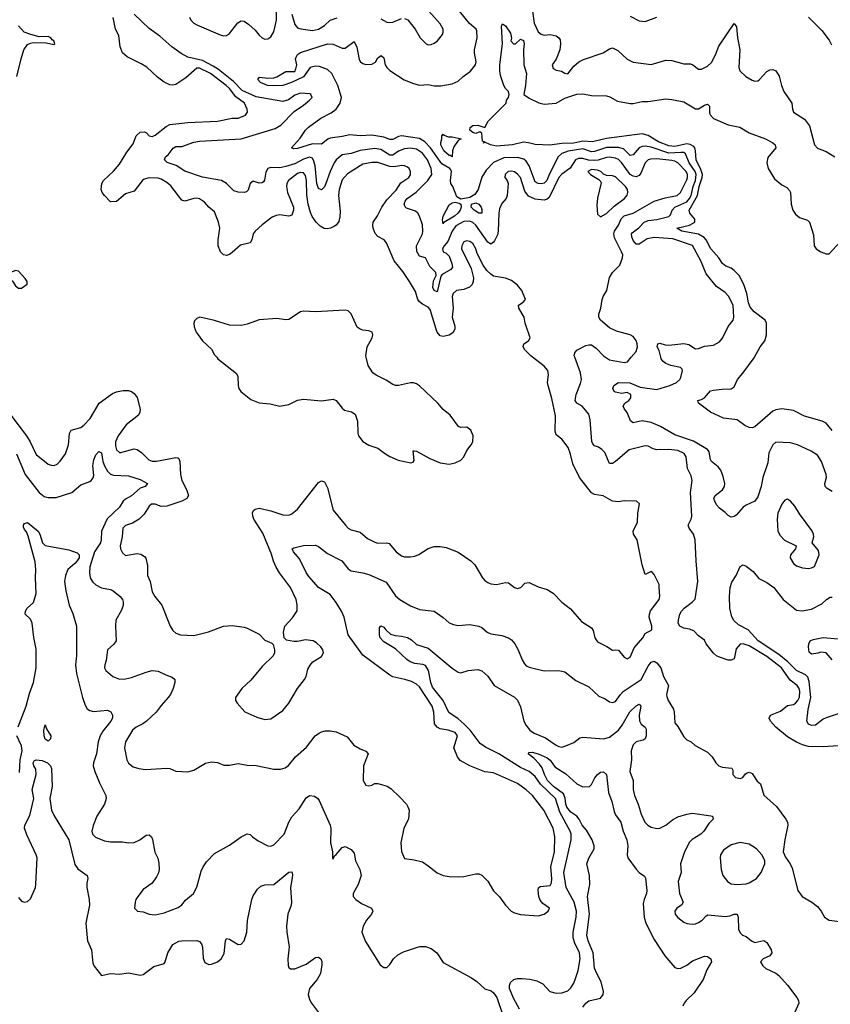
# Model space of a CAD drawing. Header units: inches. Extents: x 1384664 to 1536621, y 460766 to 646467.
# Tile 479 of 488: x 1451398 to 1456857, y 635643 to 642273. Entities that reach past the tile are written whole.
import ezdxf

# ---------------------------------------------------------------- set-up
doc = ezdxf.new("R2010")
doc.units = ezdxf.units.IN
doc.header["$MEASUREMENT"] = 0
doc.layers.add('B4653', color=7, linetype='Continuous')
doc.layers.add('B4654', color=7, linetype='Continuous')

msp = doc.modelspace()

# ---------------------------------------------------------------- linework, layer by layer
at = {"layer": 'B4653', "color": 5}
for points, elevation in [([(1451337.3, 639610), (1451443.9, 639470), (1451469.6, 639429.6), (1451510, 639345.5), (1451590, 639280.9), (1451610, 639272.8), (1451630, 639271.5), (1451650, 639280.3), (1451670, 639299.6), (1451706, 639350), (1451726.1, 639410), (1451732.7, 639487.3), (1451743.6, 639510), (1451810, 639527.6), (1451830, 639542), (1451872.9, 639587.1), (1451934.3, 639690), (1452023.4, 639756.6), (1452050, 639766.9), (1452095.1, 639775.1), (1452130, 639776.5), (1452150.6, 639770), (1452170, 639754.9), (1452188.9, 639728.9), (1452208.9, 639650), (1452207.2, 639630), (1452197.6, 639610), (1452116, 639544), (1452061, 639470), (1452042.6, 639430), (1452042.6, 639402.6), (1452050, 639376.9), (1452070, 639359.4), (1452079.4, 639359.4), (1452170, 639383), (1452190, 639378), (1452218.7, 639358.7), (1452268.2, 639310), (1452290, 639300.9), (1452319.4, 639300.6), (1452450, 639326), (1452463.4, 639323.4), (1452470, 639319.1), (1452477.4, 639297.4), (1452481.4, 639210), (1452490.1, 639170), (1452521.8, 639110), (1452534, 639070), (1452523.1, 639050), (1452490.4, 639030), (1452390, 638998.4), (1452350, 638995.7), (1452310, 639009.8), (1452286.4, 639010), (1452270, 638996.3), (1452236, 638944), (1452203.1, 638910), (1452156.8, 638883.2), (1452111.7, 638868.3), (1452092.7, 638850), (1452087.3, 638790), (1452073.6, 638730), (1452076, 638710), (1452090, 638683.8), (1452110, 638666), (1452190, 638678), (1452214.9, 638674.9), (1452239.6, 638659.6), (1452246.8, 638646.8), (1452258.5, 638598.5), (1452259.5, 638530), (1452275.8, 638490), (1452290, 638421), (1452308.2, 638390), (1452355.5, 638330), (1452412.2, 638190), (1452430, 638160.5), (1452450, 638142), (1452482, 638130), (1452570, 638126.4), (1452670, 638150.3), (1452770, 638190.3), (1452830, 638194), (1452910, 638182.4), (1452930, 638174.9), (1453010, 638134.9), (1453050, 638096), (1453095.3, 638075.3), (1453106, 638066), (1453114.8, 638030), (1453113.4, 638010), (1453104, 637990), (1453030, 637918.4), (1452954.1, 637825.9), (1452893.4, 637770), (1452851, 637710), (1452850.8, 637690), (1452862.8, 637670), (1452913.3, 637613.3), (1452995.9, 637575.9), (1453050, 637561.1), (1453090, 637565.7), (1453170, 637622), (1453209.7, 637670), (1453270, 637770.6), (1453315.6, 637830), (1453327.3, 637850), (1453339.6, 637900.4), (1453353.3, 637926.7), (1453373.2, 637950), (1453430, 637986), (1453444, 638010), (1453439, 638030), (1453425.2, 638050), (1453397.7, 638077.7), (1453375.3, 638090), (1453323, 638097), (1453270, 638085.1), (1453245.4, 638085.4), (1453196, 638096), (1453179, 638110), (1453175.1, 638150), (1453183.7, 638190), (1453235.3, 638244.7), (1453266.3, 638293.7), (1453266.3, 638333.7), (1453259.4, 638370), (1453220.9, 638450), (1453147.5, 638547.5), (1453125.9, 638585.9), (1453107.4, 638627.4), (1453094.5, 638674.5), (1453034.7, 638814.7), (1452974.3, 638910), (1452967.1, 638930), (1452966.5, 638953.5), (1452972.1, 638967.9), (1452982.8, 638977.2), (1453010, 638984), (1453090, 638965.8), (1453170, 638938.5), (1453210, 638937.4), (1453230, 638944.9), (1453270, 638976.5), (1453410, 639157.1), (1453430, 639168.2), (1453450, 639162), (1453470, 639120.7), (1453510.2, 638970), (1453591.2, 638870), (1453610, 638850.2), (1453630, 638837.5), (1453690, 638822.8), (1453739.7, 638779.7), (1453790, 638754.2), (1453810, 638748.7), (1453870, 638750.1), (1453885.9, 638745.9), (1453933.6, 638690), (1453970, 638663.5), (1453990, 638656.2), (1454030, 638655.6), (1454059.2, 638660.8), (1454087.1, 638672.9), (1454150, 638712.7), (1454190, 638724.9), (1454230, 638726.7), (1454270, 638718.4), (1454350, 638688.5), (1454435.5, 638630), (1454462.5, 638602.5), (1454515.1, 638515.1), (1454530, 638497.3), (1454550, 638483.8), (1454570, 638475.5), (1454610, 638470.6), (1454670, 638483), (1454690, 638480.7), (1454730, 638450.8), (1454750, 638444), (1454774, 638450), (1454800.9, 638479.1), (1454830, 638484), (1454890, 638453.4), (1454950, 638435.5), (1454990, 638412.7), (1455050.3, 638350.3), (1455107.1, 638307.1), (1455180.7, 638220.7), (1455250, 638179.1), (1455259.9, 638159.9), (1455272.2, 638110), (1455290, 638083), (1455352.9, 638052.9), (1455390, 638027.3), (1455410, 638030.7), (1455430, 638027.3), (1455470, 637980.7), (1455490, 637970.6), (1455510, 637980.7), (1455535.8, 638044.2), (1455594, 638110), (1455610, 638141), (1455655.6, 638164.4), (1455655.8, 638190), (1455637.4, 638250), (1455639.7, 638270), (1455646.2, 638293.8), (1455703.7, 638370), (1455709.2, 638390), (1455705.6, 638454.4), (1455703.7, 638470), (1455690, 638502), (1455670, 638538), (1455654.6, 638554.6), (1455650, 638558), (1455610, 638538), (1455590, 638602), (1455557.1, 638770), (1455532.6, 638810), (1455529.7, 638830), (1455559.6, 638890), (1455562, 638950), (1455572.9, 639012.9), (1455551.9, 639031.9), (1455470, 639034), (1455430, 639027.2), (1455390, 639031.8), (1455327.6, 639067.6), (1455270, 639076.4), (1455250, 639088.2), (1455168.6, 639190), (1455123.1, 639283.1), (1455107.5, 639347.5), (1455091.4, 639391.4), (1455048.1, 639448.1), (1455010, 639476.9), (1455003.5, 639503.5), (1455005.6, 639605.6), (1454982.7, 639722.7), (1454956.3, 639810), (1454953.3, 639830), (1454958.9, 639881.1), (1454954.3, 639910), (1454930, 639940.2), (1454852.4, 640000)], 780), ([(1452724.6, 640000), (1452733, 639990), (1452857.3, 639890), (1452867.7, 639870), (1452868.5, 639810), (1452874, 639790), (1452888.4, 639768.4), (1452955.2, 639715.2), (1453010, 639692.8), (1453085.6, 639685.6), (1453150, 639671.5), (1453210, 639682.3), (1453270, 639710.3), (1453310, 639718.4), (1453430, 639705.8), (1453510, 639717.6), (1453530, 639709), (1453570, 639656.9), (1453584.7, 639644.7), (1453633, 639633), (1453656.5, 639616.5), (1453674, 639570), (1453674.3, 639490), (1453680.2, 639470), (1453710, 639432), (1453750, 639407.6), (1453810, 639388.4), (1453854, 639354), (1453891.5, 639331.5), (1453947.7, 639307.8), (1454031.7, 639288.3), (1454047, 639293), (1454055.1, 639304.9), (1454048.7, 639370), (1454054, 639370), (1454070, 639368), (1454159.1, 639319.1), (1454230, 639288.7), (1454290, 639280.6), (1454330, 639289.2), (1454370, 639308), (1454389.7, 639330), (1454408.5, 639371.5), (1454439.5, 639410), (1454449.5, 639430), (1454452, 639470), (1454436, 639510), (1454410, 639529.3), (1454370, 639526), (1454352.7, 639532.7), (1454298, 639610), (1454250, 639647.8), (1454213.8, 639690), (1454090, 639808.3), (1454070, 639821.1), (1454050, 639828.2), (1454030, 639828.2), (1453950, 639809.6), (1453930, 639809.6), (1453910, 639816.2), (1453866.1, 639846.1), (1453798.6, 639878.6), (1453775.7, 639895.7), (1453743.8, 639943.8), (1453731.9, 640000)], 820), ([(1456910, 637383.9), (1456810, 637376.3), (1456710, 637380.3), (1456670, 637390.6), (1456630, 637407.3), (1456570, 637443.4), (1456489.4, 637509.4), (1456453.7, 637550), (1456444.8, 637570), (1456454.5, 637590), (1456521.8, 637618.2), (1456570, 637656.1), (1456610, 637661.6), (1456623.5, 637670), (1456639.5, 637690), (1456648.9, 637711.1), (1456652.4, 637750), (1456647.6, 637770), (1456633.7, 637790), (1456586.4, 637826.4), (1456529.4, 637910), (1456430, 637985), (1456310, 638058), (1456270, 638070.8), (1456250, 638068.2), (1456222.6, 638037.4), (1456210, 637969.6), (1456190, 637960.5), (1456170, 637960.5), (1456110, 637980.9), (1456090, 637989.8), (1456070, 638008.5), (1456020.4, 638070), (1456010, 638095.1), (1455970, 638123.5), (1455938.6, 638158.6), (1455910, 638169.9), (1455870, 638175.6), (1455843.1, 638190), (1455833.6, 638210), (1455833.8, 638230), (1455844.8, 638270), (1455855.3, 638290), (1455873.3, 638310), (1455927.8, 638350), (1455948.2, 638371.8), (1455965.4, 638490), (1455952.8, 638630), (1455948.2, 638770), (1455935.8, 638810), (1455906.9, 638850), (1455900.5, 638870), (1455920.8, 638910), (1455925.3, 638930), (1455915.2, 639090), (1455927.4, 639170), (1455921.3, 639201.3), (1455895.9, 639250), (1455886.2, 639330), (1455872.2, 639352.2), (1455830, 639373), (1455770, 639379.9), (1455690, 639377.8), (1455663.9, 639383.9), (1455630, 639400.8), (1455610, 639402.9), (1455503.6, 639376.4), (1455410, 639297.6), (1455390, 639284.4), (1455370, 639285.1), (1455338, 639358), (1455319.1, 639379.1), (1455295.1, 639395.1), (1455270, 639403.5), (1455257.6, 639417.6), (1455251.9, 639431.9), (1455239.8, 639579.8), (1455230, 639617), (1455186, 639670), (1455149.6, 639690), (1455138.4, 639710), (1455144.8, 639750), (1455175.6, 639824.4), (1455181.3, 639850), (1455174.8, 639894.8), (1455135.9, 640000)], 760), ([(1455343.7, 640000), (1455370, 639981.8), (1455470, 639964.9), (1455492, 639970), (1455517.1, 640000)], 760), ([(1456870, 639095.7), (1456836.2, 639116.2), (1456823.1, 639130), (1456819.8, 639150), (1456831.6, 639190), (1456828.9, 639210), (1456798.3, 639298.3), (1456770, 639341.7), (1456728.1, 639368.1), (1456636.2, 639410), (1456590, 639424.1), (1456490, 639427.6), (1456470, 639409.6), (1456443.1, 639356.9), (1456435.8, 639290), (1456402.9, 639190), (1456390.8, 639130), (1456370, 639060.7), (1456350, 639031.6), (1456290, 639005.1), (1456270, 638989.6), (1456224.2, 638935.8), (1456210, 638926.9), (1456190, 638924.4), (1456170, 638933.6), (1456150, 638955.1), (1456110, 638983.6), (1456090, 639005.6), (1456078.5, 639030), (1456073.5, 639050), (1456081.1, 639070), (1456132.3, 639107.7), (1456144.8, 639130), (1456147.5, 639150), (1456136.1, 639196.1), (1456119.2, 639239.2), (1456102.7, 639262.7), (1456058, 639298), (1456050.7, 639310.7), (1456042.5, 639362.5), (1456030, 639379.7), (1455935.8, 639435.8), (1455810, 639477), (1455713.1, 639533.1), (1455650, 639561.6), (1455590, 639571.6), (1455530, 639558.3), (1455511, 639571), (1455490, 639627), (1455471.5, 639650), (1455462.9, 639670), (1455472.7, 639690), (1455501.2, 639710), (1455513.8, 639726.2), (1455513.2, 639750), (1455490, 639762), (1455450, 639756.4), (1455410, 639764.4), (1455402.3, 639770), (1455391.8, 639790), (1455400.2, 639810), (1455430, 639830.1), (1455507.3, 639827.3), (1455577.6, 639797.6), (1455690, 639783.5), (1455776.9, 639810), (1455820.5, 639830), (1455843.6, 639850), (1455850, 639862.8), (1455862.9, 639910), (1455859.3, 639919.3), (1455849, 639930), (1455783.6, 639943.6), (1455750, 639958.1), (1455731.9, 639971.9), (1455718.5, 639990), (1455716, 640000)], 740), ([(1456870, 639507), (1456830, 639556.2), (1456802, 639570), (1456682.4, 639602.4), (1456610, 639640.5), (1456530, 639652.9), (1456490, 639646.8), (1456470, 639636.5), (1456350, 639531), (1456330, 639525.3), (1456310, 639526.9), (1456280.8, 639540.7), (1456230, 639577.6), (1456138, 639590), (1456050, 639629.8), (1455969.4, 639690), (1455964, 639710), (1455990, 639716.1), (1456010, 639727.4), (1456050, 639772.9), (1456070, 639779.4), (1456130, 639786), (1456190, 639787.4), (1456210, 639801.6), (1456231.3, 639850), (1456268, 639892), (1456344.4, 639995.6), (1456346.8, 640000)], 720), ([(1451375.7, 639350), (1451434, 639210), (1451530, 639088.4), (1451563.5, 639063.5), (1451590, 639055.4), (1451643.3, 639056.7), (1451749.7, 639090.3), (1451810, 639140.4), (1451870, 639162.4), (1451879.5, 639170), (1451892.3, 639187.7), (1451896.4, 639203.6), (1451891.2, 639270), (1451897.3, 639310), (1451910, 639343.1), (1451930, 639364.7), (1451950, 639355.8), (1451958.2, 639298.2), (1451968.1, 639270), (1451990, 639233.4), (1452010, 639213.2), (1452030, 639206.2), (1452130, 639202.4), (1452210, 639177.8), (1452259.3, 639150), (1452244, 639130), (1452210, 639119.1), (1452152.1, 639067.9), (1452110, 639043.7), (1452095.8, 639030), (1452069.5, 638990), (1451987.1, 638912.9), (1451949.1, 638830), (1451947.5, 638770), (1451941.5, 638750), (1451902.9, 638690), (1451871.4, 638590), (1451867.4, 638550), (1451870.1, 638530.1), (1451875.2, 638510), (1451890, 638486), (1451910, 638468.4), (1451950, 638447.2), (1452010, 638436.5), (1452027.3, 638427.3), (1452073.7, 638390), (1452090.3, 638370), (1452095.6, 638350), (1452094.3, 638330), (1452083.4, 638296.6), (1452046, 638230), (1452042.6, 638190), (1452048.5, 638090), (1452032.8, 638067.2), (1451989.2, 638030), (1451981.4, 637958.6), (1451970.6, 637930), (1451968.9, 637908.9), (1451979.1, 637890), (1452025.5, 637850), (1452070, 637832.2), (1452110, 637834.6), (1452150, 637843.6), (1452250, 637880.7), (1452291.3, 637891.3), (1452330, 637887.2), (1452381.6, 637861.6), (1452425.7, 637845.7), (1452443, 637830), (1452442.6, 637810), (1452431, 637769), (1452413.1, 637730), (1452398.7, 637710), (1452350, 637655.8), (1452317.6, 637610), (1452252.6, 637550), (1452227.9, 637532.1), (1452182, 637510), (1452156.9, 637490), (1452110.2, 637410), (1452103.6, 637370), (1452119, 637290), (1452130, 637266.7), (1452162.5, 637242.5), (1452201, 637230), (1452244.6, 637224.6), (1452390, 637234), (1452410, 637230.4), (1452450, 637212.9), (1452530, 637208.8), (1452570, 637220.3), (1452650, 637266.4), (1452690, 637276.3), (1452730, 637270.7), (1452773, 637253), (1452810, 637254), (1452870, 637264), (1452930, 637253.4), (1452991.1, 637251.1), (1453110, 637226), (1453154.3, 637225.7), (1453185.1, 637234.9), (1453208.2, 637251.8), (1453256.2, 637310), (1453330, 637374.9), (1453387.4, 637450), (1453410, 637467.8), (1453430, 637478.9), (1453455.6, 637484.4), (1453490, 637485.8), (1453530, 637478), (1453603.9, 637443.9), (1453649.1, 637389.1), (1453690, 637364.4), (1453728.2, 637348.2), (1453744, 637330), (1453712.9, 637250), (1453710.5, 637150.5), (1453730, 637118.8), (1453750, 637114), (1453770, 637118.8), (1453790, 637130.8), (1453810, 637130.8), (1453872.4, 637112.4), (1453897, 637097), (1453958.5, 637038.5), (1454003.1, 636990), (1454012.9, 636972.9), (1454020.4, 636950), (1454016.3, 636890), (1453984.9, 636830), (1453965.7, 636730), (1453970, 636671.3), (1453990, 636624.9), (1454055.8, 636615.8), (1454110, 636602), (1454150, 636576.3), (1454210, 636527.7), (1454250.6, 636510.6), (1454290, 636503), (1454350, 636502.4), (1454390, 636504.9), (1454470, 636521.6), (1454490, 636521.6), (1454510, 636513.4), (1454550, 636473.4), (1454588.5, 636408.5), (1454630, 636368), (1454670, 636310.6), (1454708, 636270), (1454730, 636258.4), (1454770, 636248.9), (1454890, 636238), (1454930, 636250.4), (1454956.2, 636270), (1454965.6, 636290), (1454922.2, 636322.2), (1454904, 636344), (1454894.6, 636370), (1454889, 636411), (1454892.2, 636427.8), (1454903.1, 636436.9), (1454970, 636444), (1454979.2, 636460.8), (1454981.5, 636490), (1454974.3, 636570), (1454998.8, 636670), (1455002.7, 636770), (1454989.8, 636830), (1454927.9, 636950), (1454850.8, 637050), (1454810, 637088.1), (1454750, 637129.8), (1454590, 637202.6), (1454530, 637209.6), (1454428.8, 637248.8), (1454364.4, 637284.4), (1454345.6, 637310), (1454322.9, 637370), (1454347.1, 637450), (1454330, 637472.6), (1454283.7, 637490), (1454230, 637499.2), (1454210, 637508.3), (1454200.2, 637520.2), (1454192.7, 637532.7), (1454186.4, 637610), (1454175.2, 637650), (1454090, 637779.9), (1454070, 637798.8), (1454036.3, 637816.3), (1453991.3, 637831.3), (1453910, 637849.3), (1453890, 637858.4), (1453710, 637995.3), (1453609.8, 638130), (1453584, 638250), (1453566.1, 638290), (1453529.5, 638349.5), (1453490, 638401.8), (1453410, 638448.7), (1453344.9, 638524.9), (1453327.4, 638550), (1453282.4, 638642.4), (1453241.6, 638690), (1453233.2, 638710), (1453243.3, 638716.7), (1453310, 638732.3), (1453390, 638734.4), (1453410, 638724.9), (1453470, 638679.6), (1453568.4, 638628.4), (1453610, 638576.4), (1453630, 638561.3), (1453710, 638548.5), (1453750, 638536.9), (1453865.2, 638485.2), (1453930, 638394.4), (1453959.1, 638370), (1454030, 638326.3), (1454090, 638302), (1454190, 638290.4), (1454250, 638248.2), (1454290, 638212.9), (1454319.6, 638199.6), (1454350, 638194), (1454430, 638199.6), (1454490, 638190.2), (1454510, 638180.9), (1454547.2, 638150), (1454570, 638137.8), (1454646.2, 638126.2), (1454690.9, 638110.9), (1454710, 638096.5), (1454732.7, 638070), (1454753.8, 638033.8), (1454782.3, 637962.3), (1454796.7, 637936.7), (1454810, 637923.1), (1454830, 637914), (1454930, 637889.1), (1455030, 637890.6), (1455070, 637882), (1455142.6, 637822.6), (1455230, 637780.3), (1455297.8, 637717.8), (1455341.2, 637701.2), (1455370, 637680.4), (1455390, 637675.3), (1455410, 637681.1), (1455443.7, 637730), (1455462.9, 637750), (1455584.1, 637830), (1455630, 637920.3), (1455650, 637947.9), (1455670, 637953.6), (1455690, 637943.6), (1455715.5, 637910), (1455733.5, 637850), (1455767.8, 637790), (1455754.5, 637730), (1455755.8, 637715.8), (1455765.2, 637690), (1455800.9, 637630), (1455806.3, 637610), (1455810, 637538), (1455830, 637514.8), (1455870, 637444), (1455890, 637424.9), (1455921, 637410), (1455946.9, 637386.9), (1456030, 637340.7), (1456061, 637310), (1456086.8, 637270), (1456106, 637250), (1456130, 637240.7), (1456194, 637234), (1456199.8, 637219.8), (1456201, 637190), (1456218, 637170), (1456250, 637162.8), (1456268, 637170), (1456285.6, 637194.4), (1456298, 637202), (1456310, 637206), (1456330, 637198), (1456365.8, 637145.8), (1456387.3, 637127.3), (1456410.7, 637050.7), (1456495.6, 636975.6), (1456557.6, 636890), (1456568.4, 636870), (1456570.3, 636850), (1456550.3, 636750), (1456540.5, 636670), (1456555.2, 636635.2), (1456586.8, 636590), (1456601.1, 636561.1), (1456639.1, 636410), (1456667.7, 636370), (1456733, 636330), (1456770, 636301.6), (1456796.4, 636270), (1456819.1, 636230), (1456850, 636210.5), (1456937.6, 636197.6)], 760), ([(1451388.2, 637511.8), (1451441.1, 637650), (1451463.6, 637736.4), (1451490.4, 637810), (1451509.8, 637910), (1451510, 638035.3), (1451492.7, 638112.7), (1451481.9, 638210), (1451470, 638237), (1451434.2, 638270), (1451436.5, 638290), (1451449.2, 638310), (1451490.4, 638349.6), (1451509.4, 638410), (1451504.4, 638515.6), (1451507.2, 638570), (1451501.5, 638621.5), (1451455.1, 638795.1), (1451444.1, 638824.1), (1451430, 638840.7), (1451424.2, 638855.8), (1451423, 638870), (1451430, 638880.5), (1451450, 638886.4), (1451521.6, 638830), (1451533.4, 638810), (1451551.8, 638750), (1451570, 638733.1), (1451730, 638704.2), (1451784, 638684), (1451797.7, 638670), (1451798.1, 638650), (1451786.1, 638630), (1451770, 638610.6), (1451722.3, 638570), (1451706.2, 638530), (1451699.6, 638490), (1451707.8, 638427.8), (1451732.2, 638330), (1451755.6, 638275.6), (1451781.5, 638190), (1451779.7, 637990), (1451773.8, 637930), (1451781.5, 637870), (1451820.2, 637710), (1451838.2, 637658.2), (1451853, 637633), (1451870, 637620.5), (1451894.6, 637614.6), (1451990, 637623.1), (1452012.6, 637612.6), (1452022.4, 637590), (1452022, 637570), (1452011.6, 637550), (1451957.7, 637482.3), (1451940.2, 637450), (1451926.7, 637410), (1451915.8, 637330), (1451894.9, 637270), (1451892.9, 637250), (1451904.2, 637210), (1451934.5, 637134.5), (1451978, 637050), (1451980.5, 637030), (1451968.4, 636990), (1451918.4, 636910), (1451891.9, 636848.1), (1451884.9, 636810), (1451888.4, 636790), (1451907.7, 636767.7), (1451970, 636743), (1452010, 636737.1), (1452090, 636738.4), (1452130.4, 636730.4), (1452170, 636732.2), (1452206.6, 636750), (1452250, 636781.6), (1452270, 636784.9), (1452284.9, 636770), (1452293, 636753), (1452308.5, 636668.5), (1452328.1, 636628.1), (1452334.7, 636594.7), (1452337.4, 636550), (1452332.3, 636527.7), (1452319.1, 636500.9), (1452290, 636459.3), (1452230, 636416), (1452193.4, 636370), (1452180.7, 636350), (1452174.8, 636330), (1452171.3, 636290), (1452190.9, 636270.9), (1452230, 636264.9), (1452270, 636250.5), (1452310, 636246), (1452370, 636259.3), (1452464.4, 636295.6), (1452490, 636314), (1452515.3, 636344.7), (1452569.3, 636390), (1452590, 636431), (1452621, 636539), (1452634.2, 636570), (1452656.4, 636603.6), (1452710, 636658), (1452810, 636714.3), (1452890, 636770.3), (1452930, 636790.5), (1452950, 636787.7), (1452965.5, 636770), (1453003, 636743), (1453070, 636710.2), (1453090, 636707.9), (1453110, 636716.5), (1453180.3, 636790), (1453209.9, 636870), (1453230, 636905.7), (1453280.4, 636959.6), (1453327.3, 637032.7), (1453350, 637048.4), (1453384.4, 637044.4), (1453405.5, 637030), (1453414.9, 637014.9), (1453489.1, 636850), (1453492.7, 636827.3), (1453491.5, 636731.5), (1453504.4, 636670), (1453504.7, 636624.7), (1453510, 636622), (1453517.2, 636642.8), (1453530, 636651), (1453570, 636698.8), (1453590, 636706.8), (1453630, 636686.8), (1453650, 636661), (1453658.9, 636610), (1453688.2, 636550), (1453698, 636510), (1453678.4, 636450), (1453644.4, 636390), (1453644.9, 636370), (1453662, 636350), (1453701.1, 636321.1), (1453767.7, 636290), (1453774.8, 636274.8), (1453776.5, 636270), (1453766.4, 636250), (1453734.4, 636210), (1453710.4, 636170), (1453702.4, 636130), (1453726.6, 636066.6), (1453826, 635910), (1453850, 635891.3), (1453870, 635891), (1453890, 635910.8), (1453914.7, 635950), (1453943.9, 635976.1), (1453983.3, 635996.7), (1454070, 636025.8), (1454092.3, 636032.3), (1454130, 636033.4), (1454170, 636019.7), (1454206.3, 635990), (1454250, 635924.9), (1454441.8, 635821.8), (1454476.9, 635796.9), (1454530, 635746.8), (1454573, 635733), (1454590, 635721), (1454611.1, 635688.9), (1454651.3, 635570)], 740), ([(1456930, 637606.4), (1456830, 637572.6), (1456810, 637563.2), (1456757.4, 637522.6), (1456730, 637519.6), (1456709.7, 637529.7), (1456699.6, 637550), (1456707.4, 637627.4), (1456725.1, 637710), (1456715.8, 637815.8), (1456705.9, 637845.9), (1456690, 637860.7), (1456630.2, 637890.2), (1456571.2, 637950), (1456510, 637998.4), (1456372.2, 638090), (1456304.5, 638164.5), (1456238.9, 638198.9), (1456206.8, 638226.8), (1456193.1, 638253.1), (1456181, 638310), (1456177.8, 638390), (1456182, 638450), (1456193.4, 638486.6), (1456223.1, 638530), (1456249.8, 638590.2), (1456270, 638601.5), (1456290, 638594.2), (1456336.9, 638556.9), (1456376.9, 638510), (1456430, 638484), (1456476.9, 638450), (1456538.9, 638370), (1456630, 638296.3), (1456668, 638292), (1456730, 638303.1), (1456799.3, 638340.7), (1456831.6, 638370), (1456855.4, 638384.6), (1456870, 638384.9)], 740), ([(1454764.5, 635610), (1454723.7, 635683.7), (1454697.2, 635750), (1454696, 635770), (1454703.7, 635790), (1454725.2, 635810), (1454750, 635817), (1454782.6, 635817.4), (1454833.1, 635813.1), (1454881.3, 635801.3), (1454921.2, 635781.2), (1454969.2, 635729.2), (1455010, 635718.7), (1455050, 635721.1), (1455090, 635734), (1455110, 635754.4), (1455130, 635786.4), (1455142.3, 635817.7), (1455158.9, 635870), (1455172.2, 635950), (1455168.1, 635990), (1455135.7, 636055.7), (1455125.4, 636090), (1455126.3, 636130), (1455146.2, 636230), (1455148.7, 636270), (1455132.4, 636330), (1455077.6, 636430), (1455063, 636530), (1455112.7, 636750), (1455112.6, 636790), (1455106, 636810), (1455036.3, 636936.3), (1455006.6, 637030), (1454904.9, 637124.9), (1454870, 637178.1), (1454830, 637209.9), (1454770, 637237.6), (1454625.6, 637330), (1454534.6, 637374.6), (1454500, 637400), (1454430.9, 637490), (1454392.5, 637530), (1454350, 637566.6), (1454288.5, 637608.5), (1454250.4, 637690), (1454178.1, 637778.1), (1454166.3, 637810), (1454151.5, 637890), (1454130, 637923.7), (1454112.3, 637932.3), (1454058.8, 637938.8), (1454028.8, 637948.8), (1454004.7, 637964.7), (1453930, 638035.7), (1453850, 638082.9), (1453826.5, 638110), (1453820.3, 638130), (1453820.7, 638179.3), (1453830, 638192.7), (1453850, 638182.4), (1453863.8, 638163.8), (1453896.4, 638136.4), (1453926, 638126), (1453970, 638122.7), (1454010, 638112.8), (1454036.5, 638096.5), (1454070, 638064.9), (1454150, 638040.5), (1454310, 637905.8), (1454350, 637878.9), (1454370, 637875.3), (1454418, 637890), (1454482.9, 637897.1), (1454510, 637888), (1454550, 637853.4), (1454594.4, 637790), (1454730, 637710.4), (1454750, 637690.5), (1454770, 637646), (1454793.8, 637550), (1454810, 637519.5), (1454834.6, 637490), (1454863.1, 637470), (1454938.1, 637438.1), (1455010, 637388.3), (1455030, 637379), (1455050, 637375.3), (1455077.1, 637382.9), (1455130, 637406.4), (1455170, 637437), (1455190, 637441.5), (1455330, 637430.2), (1455370, 637442.5), (1455430.4, 637490), (1455456.3, 637523.7), (1455507.9, 637612), (1455550, 637652.9), (1455570, 637664.4), (1455580.3, 637650), (1455570.7, 637590), (1455571.5, 637551.5), (1455583.9, 637530), (1455610.1, 637510.1), (1455616.9, 637496.9), (1455616.1, 637450), (1455609.4, 637430.6), (1455598, 637422), (1455550.1, 637409.9), (1455529.4, 637390), (1455516.9, 637350), (1455517.6, 637290), (1455507.1, 637210), (1455530.2, 637150.2), (1455529.3, 637090), (1455537.8, 637050), (1455562.7, 636990), (1455583.5, 636923.5), (1455608, 636870), (1455627.7, 636850), (1455650, 636836.9), (1455690, 636827.4), (1455710, 636828.9), (1455750, 636849.1), (1455794.5, 636885.5), (1455830, 636905.6), (1455890, 636924.7), (1455930, 636931.1), (1456053, 636913), (1456062.8, 636910), (1456068, 636890), (1456039.5, 636860.5), (1456005.2, 636810), (1455986, 636790), (1455927.2, 636752.8), (1455910, 636736.1), (1455876.2, 636670), (1455849.2, 636590), (1455852.3, 636530), (1455832.4, 636470), (1455840.7, 636390), (1455866, 636330), (1455854.8, 636310), (1455824, 636290), (1455810.7, 636270), (1455813.4, 636250), (1455830, 636228.2), (1455870, 636197.1), (1455890, 636188.4), (1455930, 636183.8), (1455950, 636185.5), (1455970, 636194.8), (1455994, 636210), (1456020.2, 636239.8), (1456033.2, 636246.8), (1456150, 636235.5), (1456181.5, 636238.5), (1456210, 636250.3), (1456230, 636250.4), (1456235.8, 636230), (1456239.3, 636150), (1456250, 636124), (1456266.8, 636110), (1456290, 636100.5), (1456326, 636070), (1456350, 636060.3), (1456410, 636074), (1456430, 636059.1), (1456458.4, 636010), (1456463.1, 635990), (1456450.4, 635970), (1456406, 635950), (1456387.3, 635930), (1456402, 635902), (1456423.4, 635883.4), (1456490, 635852.4), (1456510, 635838), (1456570, 635773), (1456632.7, 635690), (1456642, 635670), (1456644.9, 635650), (1456590.4, 635530)], 740), ([(1456870, 637962), (1456829.1, 638009.1), (1456793.6, 638013.6), (1456773.4, 638006.6), (1456730, 638002), (1456714.6, 638014.6), (1456709.4, 638050), (1456712.3, 638070), (1456722.7, 638090), (1456741, 638099), (1456810, 638112.3), (1456910, 638104.9)], 720), ([(1451396.2, 637203.8), (1451401.8, 637290), (1451415.8, 637350), (1451410, 637382.7), (1451379.7, 637450)], 740), ([(1455190, 635624.6), (1455210, 635652), (1455230, 635665.8), (1455310, 635685.3), (1455327.7, 635710), (1455329.8, 635730), (1455315.2, 635795.2), (1455284.2, 635850), (1455270, 635886), (1455260.6, 635990), (1455227.1, 636070), (1455218.3, 636110), (1455235.4, 636250), (1455221, 636370), (1455238, 636450), (1455235.6, 636510), (1455217.6, 636590), (1455230, 636628), (1455266.4, 636690), (1455266.8, 636710), (1455253.3, 636750), (1455215.2, 636815.2), (1455186.9, 636850), (1455166.5, 636890), (1455149.3, 636909.3), (1455110, 636938.1), (1455082.9, 636970), (1455075.1, 636990), (1455071.9, 637031.9), (1455059.5, 637059.5), (1454993.5, 637110), (1454953.6, 637150), (1454932.3, 637190), (1454915.7, 637235.7), (1454899.6, 637259.6), (1454859.8, 637299.8), (1454821.6, 637330), (1454830, 637339.3), (1454850, 637341.5), (1454890, 637330.9), (1454950, 637303.8), (1454970, 637286.5), (1455002.7, 637242.7), (1455075.5, 637195.5), (1455150, 637127.8), (1455190, 637107.2), (1455234.5, 637110), (1455250, 637122.4), (1455271.5, 637168.5), (1455288.4, 637191.6), (1455310, 637205.3), (1455330, 637208.9), (1455350.8, 637190.8), (1455362.9, 637070), (1455386.6, 637010), (1455401.1, 636941.1), (1455410, 636919.5), (1455446, 636870), (1455461.5, 636810), (1455486.7, 636750), (1455493.9, 636710), (1455488.7, 636650), (1455494, 636630), (1455550, 636553.1), (1455570, 636530.4), (1455606.1, 636506.1), (1455613.2, 636493.2), (1455622.4, 636410), (1455619, 636390), (1455602.6, 636350), (1455598, 636322), (1455603.9, 636230), (1455615, 636190), (1455670, 636078.7), (1455743.8, 635970), (1455810.2, 635890.2), (1455830, 635884.9), (1455850, 635886.5), (1455890, 635907.6), (1455930, 635936.2), (1456010, 635968.4), (1456030, 635965.5), (1456053.4, 635950), (1456057.1, 635930), (1456024.7, 635875.3), (1456001.4, 635810), (1455939.6, 635720.4), (1455887.1, 635670), (1455872.6, 635650), (1455865.2, 635630)], 720), ([(1451390, 636362), (1451410, 636337.6), (1451430, 636332), (1451450, 636335.8), (1451470, 636353), (1451503.5, 636430), (1451507.6, 636452.4), (1451514.8, 636630), (1451509.7, 636650), (1451445, 636785), (1451430.6, 636830), (1451432.1, 636850), (1451465.5, 636914.5), (1451492.4, 637030), (1451481.1, 637090), (1451509.9, 637190), (1451506.4, 637226.4), (1451492.6, 637250), (1451487.7, 637270), (1451496.3, 637283.7), (1451510, 637290.2), (1451550, 637284.6), (1451584.2, 637270), (1451605, 637250), (1451613.2, 637230), (1451616.3, 637110), (1451601.1, 637030), (1451611.7, 636950), (1451630, 636913), (1451730.1, 636750.1), (1451770, 636585.3), (1451790, 636556), (1451853.4, 636510), (1451858, 636490), (1451850, 636458), (1451849.1, 636430.9), (1451866, 636350), (1451867.9, 636310), (1451843.8, 636190), (1451851.7, 636090), (1451855.1, 636070), (1451881.5, 636010), (1451890, 635919.3), (1451899.8, 635899.8), (1451950, 635836.4), (1452009.9, 635850.1), (1452070, 635847.1), (1452130, 635855.8), (1452210, 635839.3), (1452230, 635844.7), (1452301.6, 635898.4), (1452370, 635917.6), (1452378.4, 635930), (1452396.3, 635990), (1452430, 636045.7), (1452470, 636068.8), (1452490, 636071.6), (1452590, 636073.4), (1452610, 636066), (1452622, 636050), (1452629.2, 636029.2), (1452633.7, 635953.7), (1452644.4, 635924.4), (1452672.4, 635912.4), (1452690, 635914.3), (1452730, 635930.2), (1452754, 635950), (1452774.5, 635985.5), (1452783, 636070), (1452790, 636086.8), (1452810, 636081.3), (1452870, 636046), (1452890, 636048.5), (1452909.8, 636070.2), (1452927.8, 636130), (1452933.1, 636206.9), (1452960.5, 636350), (1452970, 636374.8), (1453000.4, 636419.6), (1453022.2, 636437.8), (1453050, 636447.6), (1453110, 636450.3), (1453210, 636533.4), (1453230, 636534.8), (1453235.3, 636515.3), (1453233.9, 636493.9), (1453222.7, 636430), (1453228.2, 636330), (1453226, 636310), (1453204, 636250), (1453194.5, 636170), (1453196.8, 636130), (1453213.4, 636030), (1453203.8, 635950), (1453205.5, 635905.5), (1453210.5, 635890.5), (1453221.6, 635881.6), (1453250, 635882.6), (1453326.3, 635913.7), (1453390, 635958), (1453410, 635960.7), (1453426, 635950), (1453432.7, 635932.7), (1453433, 635910), (1453424.6, 635850), (1453401.8, 635810), (1453350.8, 635750), (1453341.2, 635710), (1453350, 635674.9), (1453362.3, 635650), (1453430, 635560.3)], 720)]:
    msp.add_lwpolyline(points, dxfattribs=dict(at, elevation=elevation))
for points, elevation in [([(1456570, 639045.1), (1456550, 639037.6), (1456530, 639011.8), (1456504.9, 638950), (1456498.5, 638910), (1456503.1, 638830), (1456520.7, 638800.7), (1456549.3, 638769.3), (1456626.8, 638730), (1456622, 638710), (1456588.8, 638670), (1456587.4, 638650), (1456610, 638610.6), (1456630, 638594.9), (1456670, 638581.3), (1456710, 638577.6), (1456730, 638582), (1456750, 638590.8), (1456781.2, 638670), (1456777.8, 638697.8), (1456736, 638750), (1456746, 638790), (1456743, 638810), (1456732.9, 638832.9), (1456650, 638945.2), (1456618.3, 638998.3), (1456590, 639032)], 760), ([(1451590, 637414.7), (1451570, 637428.6), (1451563.2, 637450), (1451561.3, 637490), (1451570, 637526), (1451578.7, 637498.7), (1451607, 637450), (1451605.3, 637430)], 720), ([(1456250, 636732.8), (1456190, 636717.4), (1456138, 636682), (1456117.7, 636650), (1456114.9, 636630), (1456122.7, 636550), (1456132.4, 636510), (1456166, 636470), (1456190, 636455.3), (1456230.3, 636450.3), (1456290, 636455.2), (1456310, 636461.8), (1456360.4, 636490), (1456392.3, 636530), (1456416.3, 636590), (1456416.3, 636610), (1456408.4, 636630), (1456396.3, 636650), (1456359.8, 636690), (1456310, 636721.8)], 760)]:
    msp.add_lwpolyline(points, close=True, dxfattribs=dict(at, elevation=elevation))
at = {"layer": 'B4654', "color": 5}
for points, elevation in [([(1452542.7, 642290), (1452550.8, 642270), (1452570, 642250.1), (1452590, 642239.3), (1452748.9, 642170), (1452770, 642164.7), (1452790, 642166.1), (1452810, 642179.1), (1452867.9, 642252.1), (1452890, 642265.3), (1452910, 642262.6), (1452941.2, 642241.2), (1452983.5, 642203.5), (1453010, 642168.2), (1453030, 642150.4), (1453050, 642142.4), (1453070, 642143.8), (1453090, 642157.1), (1453110, 642190.6), (1453128.1, 642270), (1453125.4, 642374.6)], 760), ([(1455716, 640000), (1455705, 640045), (1455692.3, 640070), (1455695.3, 640090), (1455710, 640095.5), (1455744.1, 640084.1), (1455770, 640082.1), (1455871.7, 640091.7), (1455905.5, 640085.5), (1455950, 640057.3), (1455970, 640059.1), (1456010, 640075.5), (1456070, 640082), (1456110, 640104.9), (1456132.3, 640127.7), (1456170, 640207.3), (1456203, 640250), (1456208.3, 640270), (1456202, 640350), (1456171.2, 640411.2), (1456150, 640436.4), (1456090, 640475.4), (1456022, 640562), (1455984.9, 640650), (1455930, 640753.2), (1455796.5, 640796.4), (1455670, 640806.4), (1455623.4, 640796.6), (1455570, 640762.1), (1455550, 640762.6), (1455530, 640785.6), (1455521.5, 640810), (1455518.9, 640830), (1455522.5, 640837.5), (1455568.1, 640871.9), (1455602.9, 640910), (1455630, 640920.3), (1455690, 640926.8), (1455770, 640946.8), (1455781.9, 640958.1), (1455792.6, 640990), (1455809.8, 641010), (1455890, 641046.3), (1455909.4, 641070), (1455919.8, 641090), (1455932.6, 641150), (1455949.2, 641190), (1455952.9, 641230), (1455946.9, 641250), (1455907.5, 641310), (1455881.6, 641370), (1455870, 641377.8), (1455850, 641379.7), (1455770, 641374.1), (1455650, 641413.9), (1455610, 641420.8), (1455590, 641418.3), (1455570.8, 641409.2), (1455530, 641362.9), (1455510, 641358), (1455463.8, 641403.8), (1455430, 641413.4), (1455350, 641411.7), (1455270, 641386.1), (1455250, 641383.7), (1455190, 641404), (1455092.3, 641387.7), (1455048.6, 641371.4), (1455025.4, 641350), (1454965.2, 641234.8), (1454948.9, 641190), (1454930, 641171.1), (1454910, 641167.5), (1454889.2, 641169.2), (1454870, 641180.3), (1454830, 641288), (1454810, 641319.5), (1454793.4, 641333.4), (1454750, 641344.1), (1454657.7, 641342.3), (1454590, 641312.3), (1454539.4, 641260.6), (1454510, 641211.5), (1454485.9, 641130), (1454464.2, 641095.8), (1454430, 641076.5), (1454370, 641064), (1454341.3, 641081.3), (1454315.4, 641150), (1454301.3, 641170), (1454298.8, 641190), (1454307, 641250), (1454301.1, 641261.1), (1454294.4, 641270), (1454241.9, 641301.9), (1454163.8, 641410), (1454125.8, 641450), (1454090, 641472.4), (1453970, 641489.9), (1453950, 641486.7), (1453910, 641465.8), (1453890, 641465.3), (1453850, 641481.3), (1453770, 641494.4), (1453690, 641491.2), (1453621.8, 641498.2), (1453570, 641486.3), (1453490, 641475.8), (1453472.6, 641467.4), (1453430, 641433.8), (1453370, 641436.7), (1453270, 641405.4), (1453244.2, 641404.2), (1453228.7, 641410), (1453285.9, 641474.1), (1453323.1, 641530), (1453342, 641550), (1453425.1, 641610), (1453495, 641645), (1453530.5, 641669.5), (1453555.8, 641710), (1453564.4, 641750), (1453541, 641830), (1453499.1, 641910), (1453470, 641936.5), (1453417.3, 641957.3), (1453390, 641959.9), (1453355.2, 641950), (1453310, 641887.8), (1453228.7, 641850), (1453170.8, 641830.8), (1453110, 641826.8), (1453066, 641830), (1453019.3, 641850), (1453002.7, 641870), (1453013.6, 641886.4), (1453070, 641879), (1453110, 641881.5), (1453130, 641887.8), (1453190, 641923.2), (1453250, 641924.9), (1453258.6, 641941.4), (1453264.6, 641970), (1453256.5, 642010), (1453259.1, 642020.9), (1453270, 642038.9), (1453289.1, 642050.9), (1453470, 642111.4), (1453510, 642107.3), (1453570, 642082.2), (1453590, 642081.5), (1453650, 642125.5), (1453667.7, 642087.7), (1453684.8, 642004.8), (1453692.7, 641990), (1453710, 641976.9), (1453730, 641972.1), (1453770, 641973.8), (1453793.4, 641986.6), (1453810, 642015.3), (1453832.8, 642032.8), (1453850, 642015.5), (1453860.2, 641970), (1453870, 641950.4), (1453891.5, 641931.5), (1453987.5, 641867.5), (1454050, 641842.2), (1454090, 641832.6), (1454150, 641836.2), (1454188.5, 641828.5), (1454233.4, 641826.6), (1454310, 641841.3), (1454350, 641858.7), (1454384.2, 641890), (1454434.2, 641925.8), (1454468.3, 641970), (1454472.1, 641990), (1454460.9, 642050), (1454461.5, 642070), (1454479.3, 642150), (1454477.6, 642197.6), (1454472.8, 642210), (1454427, 642247), (1454330, 642365.8)], 740), ([(1454852.4, 640000), (1454839.4, 640010), (1454800.4, 640050), (1454788, 640070), (1454792.7, 640090), (1454825.2, 640110), (1454837, 640130), (1454802, 640230), (1454795.1, 640270), (1454759.5, 640330), (1454757.2, 640350), (1454789.5, 640370.5), (1454805.2, 640390), (1454780.7, 640450), (1454750, 640486), (1454710, 640516.9), (1454670, 640533.5), (1454590, 640546.9), (1454570, 640559.2), (1454544.1, 640584.1), (1454519.4, 640619.4), (1454478, 640698), (1454469.7, 640730), (1454450, 640765.6), (1454430, 640778.8), (1454410, 640783.8), (1454390, 640776.8), (1454376, 640750), (1454374.5, 640730), (1454438.5, 640598.5), (1454454.4, 640534.4), (1454453, 640510), (1454444.7, 640490), (1454428.3, 640471.7), (1454390, 640456.8), (1454340.7, 640450), (1454316.5, 640430), (1454311.2, 640408.8), (1454317.1, 640330), (1454311.6, 640270), (1454327.8, 640210), (1454328.3, 640190), (1454315.4, 640164.6), (1454291, 640149), (1454250, 640140.1), (1454230, 640144.7), (1454210.4, 640170), (1454202.2, 640190), (1454162.3, 640322.3), (1454150, 640337.1), (1454110, 640357.1), (1454090, 640373.5), (1454079.8, 640390), (1454063.2, 640443.2), (1454023.9, 640510), (1453978, 640578), (1453920.3, 640650), (1453868, 640770), (1453851.8, 640790), (1453810, 640813.3), (1453792.7, 640832.7), (1453778.6, 640870), (1453775.8, 640890), (1453779.5, 640910), (1453808.8, 640951.2), (1453837.3, 641010), (1453870, 641060.7), (1453933.9, 641126.1), (1453964.8, 641175.2), (1454017.8, 641210), (1454030, 641227.9), (1454030.5, 641250.5), (1454020.9, 641270), (1454010, 641280.3), (1453990, 641289.8), (1453971.7, 641291.7), (1453916.8, 641283.2), (1453890, 641284.8), (1453810, 641311.4), (1453770, 641311.9), (1453710, 641299.4), (1453605.4, 641234.6), (1453570, 641195.1), (1453548.7, 641130), (1453545, 641090), (1453555.8, 640984.2), (1453554, 640946), (1453546.5, 640913.5), (1453530.2, 640890), (1453518.4, 640881.6), (1453491.5, 640868.5), (1453470, 640864.7), (1453447.8, 640867.8), (1453422, 640882), (1453395, 640910), (1453368.2, 640948.2), (1453355.6, 640975.6), (1453340.4, 641030), (1453332.9, 641092.9), (1453330.5, 641190.5), (1453323.2, 641223.2), (1453310, 641242.6), (1453290, 641244.6), (1453270, 641236.2), (1453209.4, 641190), (1453197.3, 641170), (1453194.8, 641150), (1453202.1, 641110), (1453242.6, 641010), (1453242.8, 640990), (1453230, 640956.2), (1453210, 640951.1), (1453150, 640958.9), (1453124.9, 640955.1), (1453097.5, 640942.5), (1453030, 640892.4), (1452984.4, 640850), (1452970.2, 640830), (1452960.8, 640790), (1452949.2, 640770.8), (1452884.9, 640755.1), (1452830, 640704.4), (1452810, 640691.1), (1452790, 640685.7), (1452770, 640689.7), (1452751.1, 640710), (1452735.3, 640750), (1452734.6, 640790), (1452745.8, 640870), (1452737.3, 640910), (1452710, 640978.3), (1452671.2, 641011.2), (1452643.6, 641043.6), (1452610, 641065.8), (1452590, 641070.6), (1452570, 641069.1), (1452510, 641051.9), (1452490, 641056.9), (1452414.8, 641154.8), (1452390, 641176.4), (1452350, 641199.9), (1452330, 641205.5), (1452270, 641207.5), (1452230, 641195.9), (1452170, 641118), (1452110, 641099.7), (1452050, 641049.7), (1452010, 641047.6), (1451969.4, 641090), (1451952.7, 641110), (1451947, 641130), (1451952, 641170), (1451962, 641190), (1452030, 641253), (1452070, 641299.1), (1452118.8, 641381.2), (1452162.8, 641437.2), (1452182.6, 641490), (1452210, 641516.5), (1452237.5, 641517.5), (1452251.4, 641511.4), (1452270.3, 641490.3), (1452290, 641485.7), (1452310, 641494.3), (1452385.5, 641554.5), (1452410, 641566.8), (1452530, 641581.7), (1452730.4, 641589.6), (1452830, 641609.3), (1452870, 641610.2), (1452919.6, 641630), (1452932.8, 641650), (1452931, 641670), (1452911.6, 641710), (1452853, 641753), (1452810.4, 641810), (1452788, 641830), (1452683.9, 641910), (1452610, 641947.1), (1452590, 641946.1), (1452517.9, 641882.1), (1452450, 641837.4), (1452430, 641832.4), (1452410, 641834), (1452370, 641853.1), (1452325.9, 641885.9), (1452253.4, 641953.4), (1452216.4, 641976.4), (1452122.7, 642022.7), (1452090.6, 642050), (1452074.6, 642090), (1452065.8, 642165.8), (1452042.7, 642210), (1452027.5, 642287.5)], 780), ([(1455517.1, 640000), (1455550, 640039.5), (1455557.9, 640070), (1455556.7, 640090), (1455550, 640113.3), (1455530, 640138.8), (1455510, 640150.7), (1455416.8, 640176.8), (1455370, 640198.7), (1455308.7, 640248.7), (1455298.9, 640270), (1455298.9, 640290), (1455311.5, 640330), (1455321.6, 640390), (1455327.6, 640410), (1455351.5, 640450), (1455370, 640538), (1455390, 640570.3), (1455440.4, 640619.6), (1455458.3, 640670), (1455459.1, 640690), (1455452.1, 640710), (1455403.2, 640803.2), (1455399.6, 640830), (1455404.9, 640850), (1455429.9, 640890.1), (1455448, 640932), (1455468.6, 640951.4), (1455530, 640971.1), (1455670, 641050.1), (1455746.1, 641073.9), (1455826.6, 641090), (1455849, 641110), (1455890, 641193.6), (1455896.3, 641210), (1455895.6, 641230), (1455885.9, 641250), (1455830, 641308.8), (1455810, 641320.1), (1455790, 641324.7), (1455690, 641335.9), (1455645.4, 641334.6), (1455630, 641329.1), (1455610.9, 641310), (1455581.5, 641238.5), (1455570, 641223.6), (1455550, 641215.4), (1455530, 641218.5), (1455510, 641231.5), (1455450, 641312.2), (1455430, 641331.9), (1455410, 641340.8), (1455370, 641346.4), (1455350, 641344.4), (1455293.3, 641326.7), (1455270, 641324.2), (1455227.9, 641327.9), (1455190, 641339.2), (1455161.6, 641338.4), (1455140.2, 641330), (1455105.7, 641274.3), (1455050, 641232.9), (1455030.1, 641210), (1454964.5, 641075.5), (1454950, 641063.6), (1454930, 641058.3), (1454870, 641063.6), (1454825.3, 641085.3), (1454799.3, 641119.3), (1454769.8, 641210), (1454750, 641233), (1454730, 641247.9), (1454710, 641252.9), (1454688.8, 641250), (1454667.4, 641230), (1454664.9, 641210), (1454681.6, 641190), (1454688.2, 641170), (1454681.7, 641090), (1454674.9, 641070), (1454645.7, 641034.3), (1454630, 640999.3), (1454624.8, 640970), (1454621.1, 640850), (1454615.2, 640824.8), (1454596, 640784), (1454590, 640774.8), (1454570, 640761.6), (1454550, 640775.8), (1454470, 640889.3), (1454450, 640906.7), (1454430, 640915.4), (1454390, 640914), (1454335.6, 640884.4), (1454311.7, 640850), (1454281.2, 640778.8), (1454255.9, 640750), (1454245.7, 640730), (1454250.2, 640710.2), (1454270, 640700.7), (1454290, 640680.8), (1454309.2, 640630.8), (1454312.3, 640607.7), (1454302.4, 640590), (1454243.1, 640556.9), (1454234, 640546), (1454210, 640439.5), (1454190, 640449.8), (1454181.2, 640470), (1454186, 640514), (1454203.5, 640550), (1454201.7, 640570), (1454160.3, 640610), (1454130, 640669.2), (1454090, 640681.2), (1454072.9, 640712.9), (1454071.5, 640750), (1454109.8, 640830), (1454114, 640850), (1454110.7, 640890.7), (1454091.1, 640950), (1454079.7, 640970), (1454063.2, 640983.2), (1454003.9, 641003.9), (1453993.5, 641013.5), (1453986.5, 641030), (1453993, 641050), (1454008.5, 641070), (1454068.8, 641111.2), (1454146.3, 641190), (1454173.4, 641230), (1454169.9, 641270), (1454145.3, 641330), (1454110, 641374), (1454070, 641401.8), (1454030, 641408), (1453990, 641403.2), (1453950, 641388.5), (1453910, 641360.6), (1453890, 641360.6), (1453830, 641399.7), (1453790, 641405.7), (1453690, 641392.5), (1453630, 641371.9), (1453570, 641363.7), (1453530.2, 641330), (1453517, 641310), (1453488.1, 641250), (1453460.9, 641170), (1453450, 641148), (1453430, 641128), (1453410, 641136.9), (1453399, 641170), (1453387.6, 641290), (1453380, 641320), (1453370, 641339.9), (1453350, 641347.8), (1453310, 641333.7), (1453250, 641302.6), (1453190, 641283.5), (1453150, 641276), (1453090, 641278.5), (1453070, 641272), (1453054.6, 641245.4), (1453047.3, 641192.7), (1453039, 641181), (1453030, 641174), (1453010, 641172.4), (1452970, 641186), (1452950.5, 641169.5), (1452935.8, 641124.2), (1452925.7, 641114.3), (1452910, 641109.5), (1452870, 641112.1), (1452840.5, 641120.5), (1452789.7, 641170), (1452757, 641190), (1452630, 641213.6), (1452510, 641252.8), (1452450.8, 641290.8), (1452390.9, 641310.9), (1452374.3, 641330), (1452380.5, 641350), (1452396.9, 641363.1), (1452432.6, 641407.4), (1452450, 641418), (1452490, 641419.3), (1452570, 641448.7), (1452610, 641456.1), (1452890, 641470.8), (1453119.2, 641540.8), (1453156.8, 641563.2), (1453245.7, 641654.3), (1453310, 641698.5), (1453349.6, 641730), (1453367, 641750), (1453359.3, 641770), (1453352.7, 641772.7), (1453290, 641777.1), (1453250, 641764.5), (1453207.7, 641732.3), (1453170, 641722.1), (1452990, 641752.9), (1452896.8, 641796.8), (1452837.4, 641857.4), (1452737.2, 641937.2), (1452700.9, 641960.9), (1452630, 641997.6), (1452530, 642020.3), (1452485.1, 642045.1), (1452421.9, 642090), (1452341.7, 642161.7), (1452270, 642214.5), (1452170, 642310.6)], 760), ([(1453230.2, 642310), (1453250, 642240.4), (1453270, 642219.1), (1453290.9, 642210.9), (1453370, 642199.8), (1453410, 642210.2), (1453450, 642234.3), (1453490, 642270.2), (1453535.1, 642284.9)], 760), ([(1453830, 642277.6), (1453870, 642255.3), (1453890, 642253.4), (1453910, 642255.6), (1453970, 642280.3)], 760), ([(1453990, 642281.1), (1454012.8, 642272.8), (1454060.4, 642210), (1454094.4, 642150), (1454134.8, 642110), (1454150, 642104.2), (1454170, 642105.7), (1454190, 642114.9), (1454211.3, 642130), (1454245.8, 642174.2), (1454250.8, 642190), (1454249.8, 642210), (1454230, 642244.4), (1454154, 642330)], 760), ([(1454852.1, 642330), (1454862, 642250), (1454890, 642190.4), (1454910, 642174.4), (1454930, 642168.5), (1454970, 642172.4), (1455010, 642164.9), (1455030, 642150.4), (1455037.1, 642137.1), (1455040.2, 642110), (1455034.9, 642070), (1455012.1, 642007.9), (1454983.8, 641970), (1454990, 641944), (1455010, 641933.4), (1455047.1, 641927.1), (1455070, 641913.4), (1455090, 641908.2), (1455130, 641960.5), (1455163.7, 641990), (1455194.6, 642005.4), (1455327.3, 642050), (1455370, 642076.5), (1455390, 642083.6), (1455425.6, 642065.6), (1455490, 642006.3), (1455530, 641987.6), (1455650, 641972.2), (1455750, 642000.2), (1455790, 641997.3), (1455870, 641976.4), (1455915.6, 641975.6), (1455931, 641970), (1455970, 641938.8), (1455990, 641938.8), (1456030, 641960.5), (1456056.2, 641983.8), (1456083.3, 642036.7), (1456105.6, 642094.4), (1456210, 642247.7), (1456225.3, 642225.3), (1456231.7, 642150), (1456247.9, 642070), (1456240.3, 641950), (1456247.7, 641927.8), (1456287.3, 641890), (1456330, 641864.9), (1456350, 641859.1), (1456370, 641862), (1456381.2, 641870), (1456430, 641924.9), (1456450, 641935.5), (1456470, 641937.1), (1456490, 641927.7), (1456513.7, 641893.7), (1456527.6, 641830), (1456543.6, 641790), (1456599.3, 641710), (1456601.6, 641670), (1456610.5, 641650), (1456683.5, 641603.5), (1456717.5, 641557.5), (1456750.5, 641430), (1456770, 641408.5), (1456830, 641384.6), (1456888.4, 641350)], 740), ([(1455510, 642296), (1455570, 642264.6), (1455610, 642260.3), (1455689.8, 642290.2)], 760), ([(1456710.8, 642290), (1456799.2, 642199.2), (1456850, 642136), (1456864.7, 642104.7)], 760), ([(1451378.9, 641890), (1451406.9, 642010), (1451426.9, 642070), (1451450, 642104.9), (1451470, 642115.5), (1451490, 642118.4), (1451576.5, 642116.5), (1451630, 642104.9), (1451634.5, 642110), (1451627, 642130), (1451616.3, 642136.3), (1451607.3, 642150), (1451590, 642158.7), (1451530, 642158.2), (1451472.4, 642172.4), (1451428.7, 642190), (1451391.1, 642231.1)], 820), ([(1456346.8, 640000), (1456384.8, 640070), (1456416.2, 640110), (1456427.9, 640150), (1456427.8, 640230), (1456418.9, 640250), (1456345.4, 640305.4), (1456317.2, 640337.2), (1456305.9, 640365.9), (1456294.6, 640430), (1456275.5, 640490), (1456242.9, 640550), (1456210, 640584.9), (1456190, 640598.8), (1456152.7, 640612.7), (1456131.5, 640631.5), (1456106.3, 640670), (1456053, 640730), (1456021.7, 640790), (1456007.3, 640807.3), (1455970, 640829.6), (1455857.4, 640850), (1455823.6, 640870), (1455910, 640888.8), (1455944.2, 640910), (1455945.4, 640930), (1455911.4, 640970), (1455906, 640990), (1455962.4, 641090), (1455975.2, 641150), (1455994.6, 641210), (1455995.7, 641230), (1455985.3, 641265.3), (1455953, 641330), (1455948.6, 641390), (1455944.5, 641410), (1455938, 641418), (1455913.2, 641433.2), (1455890, 641437.6), (1455810, 641419.2), (1455770, 641423.2), (1455701.2, 641450), (1455630, 641493.4), (1455590, 641505.4), (1455350, 641473.5), (1455256, 641450), (1455190, 641454.1), (1455130, 641441.9), (1455050, 641439.7), (1454967.9, 641427.9), (1454870, 641432.8), (1454824.8, 641444.8), (1454790, 641447.6), (1454717.3, 641430), (1454610, 641422.2), (1454568.7, 641430), (1454530, 641448), (1454522, 641442), (1454526, 641450), (1454515.3, 641455.3), (1454509.3, 641509.3), (1454498, 641518), (1454470, 641505.6), (1454450, 641513.6), (1454429.6, 641530), (1454432.3, 641547.7), (1454450, 641560.7), (1454482.8, 641562.8), (1454530, 641547.3), (1454553.2, 641590), (1454673.2, 641710), (1454677.2, 641730), (1454689.2, 641750), (1454694, 641770), (1454689.2, 641790), (1454669.3, 641810), (1454659.3, 641830), (1454636.6, 641896.6), (1454631.5, 641928.5), (1454631.8, 641970), (1454649.6, 642110), (1454642.7, 642230), (1454650, 642244.7), (1454670, 642231.3), (1454703, 642183), (1454710.9, 642149.1), (1454704.7, 642130), (1454724.7, 642110), (1454738, 642110), (1454770, 642142), (1454790, 642132), (1454794.8, 642110), (1454790.4, 642069.6), (1454794, 641970), (1454810.5, 641910), (1454804.4, 641830), (1454792.4, 641770), (1454830, 641744), (1454893.7, 641713.7), (1454930, 641704.8), (1455010, 641711.6), (1455070, 641744), (1455150, 641770.4), (1455190, 641774.8), (1455250, 641762.6), (1455350, 641761), (1455373.3, 641753.3), (1455424.9, 641724.9), (1455510, 641708.5), (1455530, 641707.6), (1455590, 641721.6), (1455630, 641723.1), (1455750, 641739.9), (1455790, 641736.1), (1455870, 641719.3), (1455950, 641673.1), (1455970, 641672.4), (1456010, 641697.6), (1456030, 641703.2), (1456042.6, 641690), (1456043.6, 641643.6), (1456050, 641629.2), (1456070, 641608.7), (1456170, 641566), (1456248.4, 641548.4), (1456310, 641511.6), (1456421, 641470), (1456470, 641444.4), (1456486, 641430), (1456490.2, 641409.8), (1456435.6, 641344.4), (1456430.2, 641310), (1456439.7, 641270), (1456482.2, 641202.2), (1456530, 641162), (1456563.4, 641143.4), (1456583.4, 641123.4), (1456588.7, 641108.7), (1456594.3, 641030), (1456604.4, 640990), (1456623.6, 640963.6), (1456650, 640942), (1456703.1, 640923.1), (1456718, 640910), (1456745.2, 640825.3), (1456748.2, 640750), (1456763.1, 640730), (1456794.4, 640710), (1456830, 640695.5), (1456850, 640696.9), (1456923.1, 640776.9)], 720), ([(1453731.9, 640000), (1453729.8, 640010), (1453737.4, 640070), (1453772, 640130), (1453777, 640150), (1453772.3, 640170), (1453750, 640178.3), (1453710, 640182), (1453690, 640188.7), (1453670, 640203.1), (1453631.4, 640291.4), (1453610, 640312.6), (1453590, 640316.9), (1453390, 640306.9), (1453310, 640310.9), (1453290, 640306.3), (1453210, 640254.3), (1453190, 640251.3), (1453130, 640261.1), (1453010, 640251.1), (1452930, 640222), (1452890, 640214.3), (1452810, 640216.8), (1452710, 640248.2), (1452611, 640269), (1452590, 640262), (1452574.4, 640245.6), (1452570.7, 640230), (1452574, 640206), (1452586.4, 640170), (1452599.1, 640150), (1452630, 640110.7), (1452690, 640053.4), (1452710, 640017.3), (1452724.6, 640000)], 820), ([(1455135.9, 640000), (1455132.2, 640010), (1455136.8, 640030), (1455150, 640047.9), (1455210, 640078.7), (1455230, 640084.2), (1455250, 640083.1), (1455281.2, 640061.2), (1455329.2, 640010), (1455343.7, 640000)], 760)]:
    msp.add_lwpolyline(points, dxfattribs=dict(at, elevation=elevation))
for points, elevation in [([(1454310, 641349.7), (1454298, 641358), (1454290, 641358), (1454254, 641390), (1454234.5, 641430), (1454233.2, 641446.8), (1454242, 641470), (1454242, 641490), (1454250, 641502), (1454255.3, 641495.3), (1454285.2, 641485.2), (1454310, 641484.9), (1454372, 641470), (1454350, 641459), (1454322.4, 641417.6), (1454313.4, 641390)], 720), ([(1455250, 641263.8), (1455224.2, 641250), (1455242.6, 641230), (1455297.7, 641197.7), (1455308.2, 641188.2), (1455314, 641174), (1455289, 641071), (1455283.9, 641023.9), (1455290, 640962.4), (1455310, 640945.8), (1455350, 640968.3), (1455402.2, 641017.8), (1455471.1, 641070), (1455488.2, 641091.8), (1455493.1, 641110), (1455490.7, 641130), (1455478, 641150), (1455410, 641214), (1455390, 641222), (1455350, 641223.5), (1455330, 641233.3), (1455311.7, 641250), (1455290, 641259.4)], 780), ([(1454250, 640898), (1454246, 640926), (1454249.9, 640950), (1454290, 641027.1), (1454310, 641040.6), (1454330, 641043.5), (1454358.2, 641038.2), (1454368.5, 641030), (1454371.6, 641010), (1454363.4, 640990), (1454347.7, 640970), (1454326, 640950), (1454253.4, 640906.6)], 740), ([(1454510, 640969.6), (1454490, 640970.8), (1454458, 640990), (1454438, 641010), (1454440.7, 641030), (1454470, 641039.3), (1454490, 641030.2), (1454505, 641010), (1454510, 640994.9)], 740), ([(1451370, 640584), (1451331.6, 640568.4), (1451322, 640550), (1451332, 640530), (1451350, 640512), (1451370, 640481), (1451390, 640466), (1451410, 640466), (1451447.3, 640492.7), (1451448, 640510), (1451435.3, 640530), (1451390, 640579)], 820)]:
    msp.add_lwpolyline(points, close=True, dxfattribs=dict(at, elevation=elevation))

doc.saveas('drawing.dxf')
